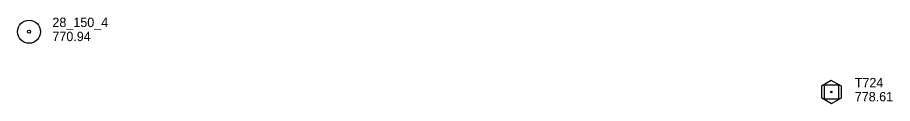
# Model space of a CAD drawing. Extents: x 589250 to 1188077, y 162953 to 363065.
# Drawn here: x 592214 to 592774, y 185353 to 185408 of the extents above; entities that cross this region are included whole.
import ezdxf

# ---------------------------------------------------------------- set-up
doc = ezdxf.new("R2010")
doc.units = 0
doc.layers.add('E_MAP_Control', color=7, linetype='Continuous')
doc.layers.add('E_MAP_PassPoints', color=7, linetype='Continuous')

msp = doc.modelspace()

# ---------------------------------------------------------------- linework, layer by layer
at = {"layer": 'E_MAP_Control'}
for p, q in [((592730.63, 185355.95), (592730.63, 185364.95)), ((592730.63, 185364.95), (592739.63, 185364.95)), ((592739.63, 185364.95), (592739.63, 185355.95)), ((592739.63, 185355.95), (592730.63, 185355.95))]:
    msp.add_line(p, q, dxfattribs=at)
msp.add_lwpolyline([(592728.72, 185364.21), (592728.72, 185356.82), (592735.18, 185353.1), (592741.57, 185356.76), (592741.57, 185364.09), (592735.05, 185367.82)], close=True, dxfattribs=at)
msp.add_circle((592735.13, 185360.45), 0.546, dxfattribs=at)
at = {"layer": 'E_MAP_PassPoints'}
for radius in [7.38, 0.945]:
    msp.add_circle((592221.02, 185399.01), radius, dxfattribs=at)

# ---------------------------------------------------------------- texts
at = {"layer": 'E_MAP_Control'}
for s, p in [('T724', (592750.14, 185363.45)), ('778.61', (592750.14, 185354.45))]:
    msp.add_text(s, height=6, dxfattribs=at).set_placement(p)
at = {"layer": 'E_MAP_PassPoints'}
for s, p in [('28_150_4', (592236.02, 185401.99)), ('770.94', (592236.02, 185392.99))]:
    msp.add_text(s, height=6, dxfattribs=at).set_placement(p)

doc.saveas('drawing.dxf')
